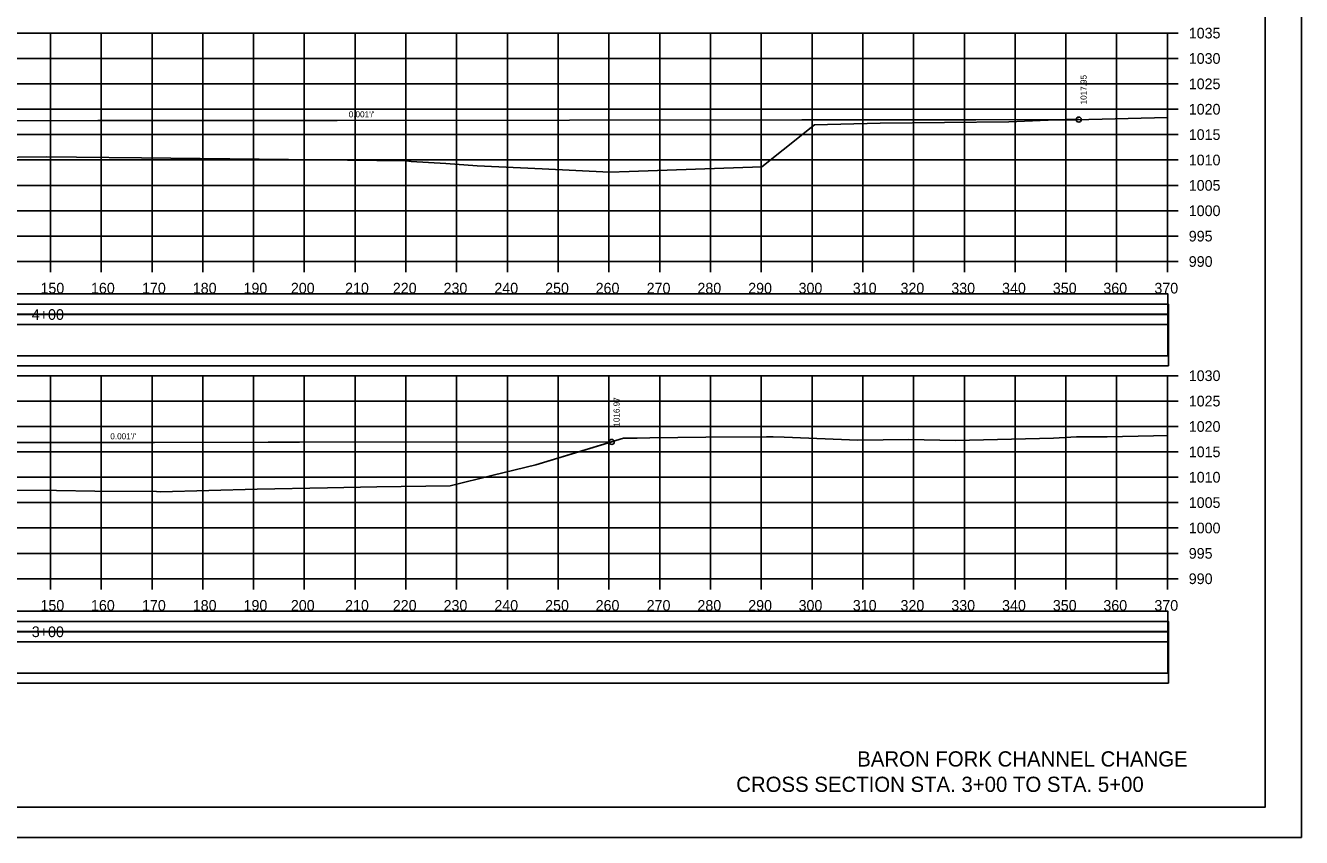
# Model space of a CAD drawing. Extents: x 1370565 to 1374448, y 301010 to 304637.
# Drawn here: x 1374196.6 to 1374447.9, y 301413 to 301573 of the extents above; entities that cross this region are included whole.
import ezdxf

# ---------------------------------------------------------------- set-up
doc = ezdxf.new("R2010")
doc.units = 0
for name, color, linetype in [('Default', 7, 'Continuous'), ('R_Axis', 7, 'Continuous'), ('R_Axis Annot', 7, 'Continuous'), ('R_Border', 7, 'Continuous'), ('R_Contours', 7, 'Continuous'), ('R_Draft', 7, 'Continuous'), ('R_Drive', 7, 'Continuous'), ('R_Exist Surface', 7, 'Continuous'), ('R_Fin Surface', 7, 'Continuous'), ('R_Grid', 7, 'Continuous'), ('R_No Plot', 7, 'Continuous'), ('R_Xsect Elev', 7, 'Continuous'), ('R_Xsect Slope', 7, 'Continuous')]:
    doc.layers.add(name, color=color, linetype=linetype)

msp = doc.modelspace()

# ---------------------------------------------------------------- linework, layer by layer
at = {"layer": 'Default'}
for points in [[(1373981.44, 301516.08), (1374421.61, 301516.08), (1374421.61, 301520.07), (1373981.44, 301520.07)], [(1373981.44, 301507.86), (1374421.61, 301507.86), (1374421.61, 301516), (1373981.44, 301516)], [(1373981.44, 301453.58), (1374421.61, 301453.58), (1374421.61, 301457.57), (1373981.44, 301457.57)], [(1373981.44, 301445.36), (1374421.61, 301445.36), (1374421.61, 301453.5), (1373981.44, 301453.5)]]:
    msp.add_lwpolyline(points, close=True, dxfattribs=at)
at = {"layer": 'R_Axis'}
for p, q in [((1374421.52, 301526.46), (1374421.52, 301571.46)), ((1374423.62, 301571.46), (1374421.52, 301571.46)), ((1374423.62, 301566.46), (1374421.52, 301566.46)), ((1374423.62, 301561.46), (1374421.52, 301561.46)), ((1374423.62, 301556.46), (1374421.52, 301556.46)), ((1374423.62, 301551.46), (1374421.52, 301551.46)), ((1374423.62, 301546.46), (1374421.52, 301546.46)), ((1374423.62, 301541.46), (1374421.52, 301541.46)), ((1374423.62, 301536.46), (1374421.52, 301536.46)), ((1374423.62, 301531.46), (1374421.52, 301531.46)), ((1373981.52, 301526.46), (1374421.52, 301526.46)), ((1374201.52, 301524.36), (1374201.52, 301526.46)), ((1374211.52, 301524.36), (1374211.52, 301526.46)), ((1374221.52, 301524.36), (1374221.52, 301526.46)), ((1374231.52, 301524.36), (1374231.52, 301526.46)), ((1374241.52, 301524.36), (1374241.52, 301526.46)), ((1374251.52, 301524.36), (1374251.52, 301526.46)), ((1374261.52, 301524.36), (1374261.52, 301526.46)), ((1374271.52, 301524.36), (1374271.52, 301526.46)), ((1374281.52, 301524.36), (1374281.52, 301526.46)), ((1374291.52, 301524.36), (1374291.52, 301526.46)), ((1374301.52, 301524.36), (1374301.52, 301526.46)), ((1374311.52, 301524.36), (1374311.52, 301526.46)), ((1374321.52, 301524.36), (1374321.52, 301526.46)), ((1374331.52, 301524.36), (1374331.52, 301526.46)), ((1374341.52, 301524.36), (1374341.52, 301526.46)), ((1374351.52, 301524.36), (1374351.52, 301526.46)), ((1374361.52, 301524.36), (1374361.52, 301526.46)), ((1374371.52, 301524.36), (1374371.52, 301526.46)), ((1374381.52, 301524.36), (1374381.52, 301526.46)), ((1374391.52, 301524.36), (1374391.52, 301526.46)), ((1374401.52, 301524.36), (1374401.52, 301526.46)), ((1374411.52, 301524.36), (1374411.52, 301526.46)), ((1374421.52, 301524.36), (1374421.52, 301526.46)), ((1374423.62, 301526.46), (1374421.52, 301526.46)), ((1374421.52, 301463.96), (1374421.52, 301503.96)), ((1374423.62, 301503.96), (1374421.52, 301503.96)), ((1374423.62, 301498.96), (1374421.52, 301498.96)), ((1374423.62, 301493.96), (1374421.52, 301493.96)), ((1374423.62, 301488.96), (1374421.52, 301488.96)), ((1374423.62, 301483.96), (1374421.52, 301483.96)), ((1374423.62, 301478.96), (1374421.52, 301478.96)), ((1374423.62, 301473.96), (1374421.52, 301473.96)), ((1374423.62, 301468.96), (1374421.52, 301468.96)), ((1373981.52, 301463.96), (1374421.52, 301463.96)), ((1374201.52, 301461.86), (1374201.52, 301463.96)), ((1374211.52, 301461.86), (1374211.52, 301463.96)), ((1374221.52, 301461.86), (1374221.52, 301463.96)), ((1374231.52, 301461.86), (1374231.52, 301463.96)), ((1374241.52, 301461.86), (1374241.52, 301463.96)), ((1374251.52, 301461.86), (1374251.52, 301463.96)), ((1374261.52, 301461.86), (1374261.52, 301463.96)), ((1374271.52, 301461.86), (1374271.52, 301463.96)), ((1374281.52, 301461.86), (1374281.52, 301463.96)), ((1374291.52, 301461.86), (1374291.52, 301463.96)), ((1374301.52, 301461.86), (1374301.52, 301463.96)), ((1374311.52, 301461.86), (1374311.52, 301463.96)), ((1374321.52, 301461.86), (1374321.52, 301463.96)), ((1374331.52, 301461.86), (1374331.52, 301463.96)), ((1374341.52, 301461.86), (1374341.52, 301463.96)), ((1374351.52, 301461.86), (1374351.52, 301463.96)), ((1374361.52, 301461.86), (1374361.52, 301463.96)), ((1374371.52, 301461.86), (1374371.52, 301463.96)), ((1374381.52, 301461.86), (1374381.52, 301463.96)), ((1374391.52, 301461.86), (1374391.52, 301463.96)), ((1374401.52, 301461.86), (1374401.52, 301463.96)), ((1374411.52, 301461.86), (1374411.52, 301463.96)), ((1374421.52, 301461.86), (1374421.52, 301463.96)), ((1374423.62, 301463.96), (1374421.52, 301463.96))]:
    msp.add_line(p, q, dxfattribs=at)
at = {"layer": 'R_Border'}
for q in [(1374440.79, 301727.15), (1373966.52, 301418.96)]:
    msp.add_line((1374440.79, 301418.96), q, dxfattribs=at)
at = {"layer": 'R_Contours'}
for p, q in [((1374403.45, 301554.41), (1374401.71, 301554.41)), ((1374401.72, 301554.36), (1374403.45, 301554.39)), ((1374403.45, 301554.39), (1374404.05, 301554.41)), ((1374404.05, 301554.41), (1374403.45, 301554.41))]:
    msp.add_line(p, q, dxfattribs=at)
for points in [[(1374184.09, 301546.86), (1374200.65, 301547.07), (1374206.63, 301547.02), (1374219.46, 301546.91), (1374271.59, 301546.28), (1374272.59, 301546.18), (1374279.38, 301545.77), (1374285.58, 301545.34), (1374298.35, 301544.7), (1374311.61, 301544.07), (1374315.48, 301544.18), (1374341.64, 301545.1), (1374345.81, 301548.47), (1374352.03, 301553.42), (1374364.95, 301553.71), (1374390.29, 301553.96), (1374398.05, 301554.3), (1374401.72, 301554.36)], [(1374401.71, 301554.41), (1374383.79, 301554.39), (1374376.11, 301554.38), (1374375.32, 301554.38), (1374371.67, 301554.38), (1374369.37, 301554.37), (1374368.6, 301554.37), (1374366.17, 301554.37), (1374357.68, 301554.36), (1374352.24, 301554.36), (1374350.76, 301554.36), (1374349.49, 301554.35), (1374258, 301554.26), (1374252.25, 301554.26), (1374249.5, 301554.25), (1374239.25, 301554.24), (1374236.09, 301554.24), (1374226.66, 301554.23), (1374213.46, 301554.22), (1374210.82, 301554.22), (1374190.31, 301554.19)], [(1374401.72, 301554.36), (1374401.71, 301554.41)], [(1374401.71, 301554.41), (1374401.72, 301554.36)], [(1374403.45, 301554.39), (1374403.45, 301554.41)], [(1374403.45, 301554.41), (1374403.45, 301554.39)], [(1374312.07, 301490.92), (1374250.54, 301490.86), (1374244.38, 301490.86), (1374222.03, 301490.83), (1374213.37, 301490.83), (1374196.25, 301490.81), (1374180.51, 301490.79), (1374171.21, 301490.78), (1374159.26, 301490.77), (1374149.33, 301490.76), (1374137.19, 301490.75), (1374135.1, 301490.75), (1374120.99, 301490.73), (1374096.72, 301482.72)], [(1374101.87, 301481.79), (1374101.99, 301481.78), (1374110.6, 301481.95), (1374125.35, 301482.25), (1374125.63, 301482.2), (1374146.09, 301482.55), (1374149.63, 301482.38), (1374151.93, 301481.67), (1374165.01, 301481.6), (1374174.89, 301481.64), (1374175.24, 301481.64), (1374175.92, 301481.63), (1374194.7, 301481.41), (1374202.68, 301481.33), (1374210.26, 301481.24), (1374222.41, 301481.13), (1374223.2, 301481.11), (1374242.23, 301481.62), (1374256.1, 301481.85), (1374265.78, 301482.07), (1374280.22, 301482.26), (1374288.71, 301484.34), (1374297.12, 301486.37), (1374312.07, 301490.92)]]:
    msp.add_lwpolyline(points, dxfattribs=at)
at = {"layer": 'R_Drive'}
for points in [[(1373981.52, 301514.08), (1374421.73, 301514.08), (1374421.73, 301518.07), (1373981.52, 301518.07)], [(1373981.52, 301505.93), (1374421.73, 301505.93), (1374421.73, 301514.08), (1373981.52, 301514.08)], [(1373981.52, 301451.55), (1374421.73, 301451.55), (1374421.73, 301455.54), (1373981.52, 301455.54)], [(1373981.52, 301443.4), (1374421.73, 301443.4), (1374421.73, 301451.55), (1373981.52, 301451.55)]]:
    msp.add_lwpolyline(points, close=True, dxfattribs=at)
at = {"layer": 'R_Exist Surface'}
for points in [[(1374184.09, 301546.86), (1374200.65, 301547.07), (1374206.63, 301547.02), (1374219.46, 301546.91), (1374271.59, 301546.28), (1374272.59, 301546.18), (1374279.38, 301545.77), (1374285.58, 301545.34), (1374298.35, 301544.7), (1374311.61, 301544.07), (1374315.48, 301544.18), (1374341.64, 301545.1), (1374345.81, 301548.47), (1374352.03, 301553.42), (1374364.95, 301553.71), (1374390.29, 301553.96), (1374398.05, 301554.3), (1374403.45, 301554.39), (1374421.52, 301554.84)], [(1374194.7, 301481.41), (1374202.68, 301481.33), (1374210.26, 301481.24), (1374222.41, 301481.13), (1374223.2, 301481.11), (1374242.23, 301481.62), (1374256.1, 301481.85), (1374265.78, 301482.07), (1374280.22, 301482.26), (1374288.71, 301484.34), (1374297.12, 301486.37), (1374314.37, 301491.63), (1374317.09, 301491.68), (1374319.6, 301491.71), (1374330.6, 301491.88), (1374342.55, 301491.94), (1374343.89, 301491.95), (1374346.05, 301491.85), (1374360.56, 301491.25), (1374370.53, 301491.38), (1374379.77, 301491.2), (1374399.11, 301491.65), (1374403.6, 301491.9), (1374409.68, 301491.95), (1374418.79, 301492.13), (1374421.52, 301492.18)]]:
    msp.add_lwpolyline(points, dxfattribs=at)
at = {"layer": 'R_Fin Surface'}
for points in [[(1374190.31, 301554.19), (1374210.82, 301554.22), (1374213.46, 301554.22), (1374226.66, 301554.23), (1374236.09, 301554.24), (1374239.25, 301554.24), (1374249.5, 301554.25), (1374252.25, 301554.26), (1374258, 301554.26), (1374349.49, 301554.35), (1374350.76, 301554.36), (1374352.24, 301554.36), (1374357.68, 301554.36), (1374366.17, 301554.37), (1374368.6, 301554.37), (1374369.37, 301554.37), (1374371.67, 301554.38), (1374375.32, 301554.38), (1374376.11, 301554.38), (1374383.79, 301554.39), (1374401.71, 301554.41), (1374404.05, 301554.41)], [(1374008.92, 301483.59), (1374012.34, 301481.88), (1374046.75, 301481.53), (1374052.75, 301478.53), (1374060.75, 301478.53), (1374066.75, 301481.53), (1374067.75, 301481.54), (1374093.94, 301481.81), (1374120.99, 301490.73), (1374135.1, 301490.75), (1374137.19, 301490.75), (1374149.33, 301490.76), (1374159.26, 301490.77), (1374171.21, 301490.78), (1374180.51, 301490.79), (1374196.25, 301490.81), (1374213.37, 301490.83), (1374222.03, 301490.83), (1374244.38, 301490.86), (1374250.54, 301490.86), (1374312.07, 301490.92)]]:
    msp.add_lwpolyline(points, dxfattribs=at)
at = {"layer": 'R_Grid'}
for p, q in [((1373981.52, 301571.46), (1374421.52, 301571.46)), ((1374201.52, 301526.46), (1374201.52, 301571.46)), ((1374211.52, 301526.46), (1374211.52, 301571.46)), ((1374221.52, 301526.46), (1374221.52, 301571.46)), ((1374231.52, 301526.46), (1374231.52, 301571.46)), ((1374241.52, 301526.46), (1374241.52, 301571.46)), ((1374251.52, 301526.46), (1374251.52, 301571.46)), ((1374261.52, 301526.46), (1374261.52, 301571.46)), ((1374271.52, 301526.46), (1374271.52, 301571.46)), ((1374281.52, 301526.46), (1374281.52, 301571.46)), ((1374291.52, 301526.46), (1374291.52, 301571.46)), ((1374301.52, 301526.46), (1374301.52, 301571.46)), ((1374311.52, 301526.46), (1374311.52, 301571.46)), ((1374321.52, 301526.46), (1374321.52, 301571.46)), ((1374331.52, 301526.46), (1374331.52, 301571.46)), ((1374341.52, 301526.46), (1374341.52, 301571.46)), ((1374351.52, 301526.46), (1374351.52, 301571.46)), ((1374361.52, 301526.46), (1374361.52, 301571.46)), ((1374371.52, 301526.46), (1374371.52, 301571.46)), ((1374381.52, 301526.46), (1374381.52, 301571.46)), ((1374391.52, 301526.46), (1374391.52, 301571.46)), ((1374401.52, 301526.46), (1374401.52, 301571.46)), ((1374411.52, 301526.46), (1374411.52, 301571.46)), ((1374421.52, 301526.46), (1374421.52, 301571.46)), ((1373981.52, 301566.46), (1374421.52, 301566.46)), ((1373981.52, 301561.46), (1374421.52, 301561.46)), ((1373981.52, 301556.46), (1374421.52, 301556.46)), ((1373981.52, 301551.46), (1374421.52, 301551.46)), ((1373981.52, 301546.46), (1374421.52, 301546.46)), ((1373981.52, 301541.46), (1374421.52, 301541.46)), ((1373981.52, 301536.46), (1374421.52, 301536.46)), ((1373981.52, 301531.46), (1374421.52, 301531.46)), ((1373981.52, 301526.46), (1374421.52, 301526.46)), ((1373981.52, 301503.96), (1374421.52, 301503.96)), ((1374201.52, 301463.96), (1374201.52, 301503.96)), ((1374211.52, 301463.96), (1374211.52, 301503.96)), ((1374221.52, 301463.96), (1374221.52, 301503.96)), ((1374231.52, 301463.96), (1374231.52, 301503.96)), ((1374241.52, 301463.96), (1374241.52, 301503.96)), ((1374251.52, 301463.96), (1374251.52, 301503.96)), ((1374261.52, 301463.96), (1374261.52, 301503.96)), ((1374271.52, 301463.96), (1374271.52, 301503.96)), ((1374281.52, 301463.96), (1374281.52, 301503.96)), ((1374291.52, 301463.96), (1374291.52, 301503.96)), ((1374301.52, 301463.96), (1374301.52, 301503.96)), ((1374311.52, 301463.96), (1374311.52, 301503.96)), ((1374321.52, 301463.96), (1374321.52, 301503.96)), ((1374331.52, 301463.96), (1374331.52, 301503.96)), ((1374341.52, 301463.96), (1374341.52, 301503.96)), ((1374351.52, 301463.96), (1374351.52, 301503.96)), ((1374361.52, 301463.96), (1374361.52, 301503.96)), ((1374371.52, 301463.96), (1374371.52, 301503.96)), ((1374381.52, 301463.96), (1374381.52, 301503.96)), ((1374391.52, 301463.96), (1374391.52, 301503.96)), ((1374401.52, 301463.96), (1374401.52, 301503.96)), ((1374411.52, 301463.96), (1374411.52, 301503.96)), ((1374421.52, 301463.96), (1374421.52, 301503.96)), ((1373981.52, 301498.96), (1374421.52, 301498.96)), ((1373981.52, 301493.96), (1374421.52, 301493.96)), ((1373981.52, 301488.96), (1374421.52, 301488.96)), ((1373981.52, 301483.96), (1374421.52, 301483.96)), ((1373981.52, 301478.96), (1374421.52, 301478.96)), ((1373981.52, 301473.96), (1374421.52, 301473.96)), ((1373981.52, 301468.96), (1374421.52, 301468.96)), ((1373981.52, 301463.96), (1374421.52, 301463.96))]:
    msp.add_line(p, q, dxfattribs=at)
at = {"layer": 'R_No Plot'}
msp.add_line((1373947.92, 301412.99), (1374447.92, 301412.99), dxfattribs=at)
for points in [[(1373947.91, 301732.99), (1374447.92, 301732.99), (1374447.92, 301412.98), (1373947.91, 301412.98)], [(1374317.4, 301727.15), (1374346.83, 301727.15), (1374346.83, 301712.33), (1374371, 301712.33), (1374405.8, 301712.33), (1374405.98, 301670.09), (1374440.79, 301670.09), (1374440.79, 301418.96), (1373966.52, 301418.96), (1373966.52, 301727.15)]]:
    msp.add_lwpolyline(points, close=True, dxfattribs=at)
for centre in [(1374404.05, 301554.41), (1374312.07, 301490.92)]:
    msp.add_circle(centre, 0.5, dxfattribs=at)

# ---------------------------------------------------------------- texts
at = {"layer": 'R_Axis Annot'}
for s, p in [('1035', (1374425.72, 301570.41)), ('1030', (1374425.72, 301565.41)), ('1025', (1374425.72, 301560.41)), ('1020', (1374425.72, 301555.41)), ('1015', (1374425.72, 301550.41)), ('1010', (1374425.72, 301545.41)), ('1005', (1374425.72, 301540.41)), ('1000', (1374425.72, 301535.41)), ('995', (1374425.72, 301530.41)), ('990', (1374425.72, 301525.41)), ('150', (1374199.55, 301520.16)), ('160', (1374209.5, 301520.16)), ('170', (1374219.55, 301520.16)), ('180', (1374229.55, 301520.16)), ('190', (1374239.55, 301520.16)), ('200', (1374248.87, 301520.16)), ('210', (1374259.55, 301520.16)), ('220', (1374268.95, 301520.16)), ('230', (1374278.95, 301520.16)), ('240', (1374288.95, 301520.16)), ('250', (1374298.95, 301520.16)), ('260', (1374308.9, 301520.16)), ('270', (1374318.95, 301520.16)), ('280', (1374328.95, 301520.16)), ('290', (1374338.95, 301520.16)), ('300', (1374348.87, 301520.16)), ('310', (1374359.55, 301520.16)), ('320', (1374368.95, 301520.16)), ('330', (1374378.95, 301520.16)), ('340', (1374388.95, 301520.16)), ('350', (1374398.95, 301520.16)), ('360', (1374408.9, 301520.16)), ('370', (1374418.95, 301520.16)), ('4+00', (1374197.84, 301514.96)), ('1030', (1374425.72, 301502.91)), ('1025', (1374425.72, 301497.91)), ('1020', (1374425.72, 301492.91)), ('1015', (1374425.72, 301487.91)), ('1010', (1374425.72, 301482.91)), ('1005', (1374425.72, 301477.91)), ('1000', (1374425.72, 301472.91)), ('995', (1374425.72, 301467.91)), ('990', (1374425.72, 301462.91)), ('150', (1374199.55, 301457.66)), ('160', (1374209.5, 301457.66)), ('170', (1374219.55, 301457.66)), ('180', (1374229.55, 301457.66)), ('190', (1374239.55, 301457.66)), ('200', (1374248.87, 301457.66)), ('210', (1374259.55, 301457.66)), ('220', (1374268.95, 301457.66)), ('230', (1374278.95, 301457.66)), ('240', (1374288.95, 301457.66)), ('250', (1374298.95, 301457.66)), ('260', (1374308.9, 301457.66)), ('270', (1374318.95, 301457.66)), ('280', (1374328.95, 301457.66)), ('290', (1374338.95, 301457.66)), ('300', (1374348.87, 301457.66)), ('310', (1374359.55, 301457.66)), ('320', (1374368.95, 301457.66)), ('330', (1374378.95, 301457.66)), ('340', (1374388.95, 301457.66)), ('350', (1374398.95, 301457.66)), ('360', (1374408.9, 301457.66)), ('370', (1374418.95, 301457.66)), ('3+00', (1374197.84, 301452.46))]:
    msp.add_text(s, height=2.1, dxfattribs=at).set_placement(p)
at = {"layer": 'R_Draft'}
for s, p in [(' BARON FORK CHANNEL CHANGE', (1374359.31, 301426.96)), ('CROSS SECTION STA. 3+00 TO STA. 5+00', (1374336.59, 301421.96))]:
    msp.add_text(s, height=3, dxfattribs=at).set_placement(p)
at = {"layer": 'R_Xsect Elev'}
for s, p in [('1017.95', (1374405.6, 301557.41)), ('1016.97', (1374313.62, 301493.92))]:
    msp.add_text(s, height=1.2, rotation=90, dxfattribs=at).set_placement(p)
at = {"layer": 'R_Xsect Slope'}
for p in [(1374260.27, 301554.86), (1374213.31, 301491.43)]:
    msp.add_text("0.001'/'", height=1.2, rotation=0.0573, dxfattribs=at).set_placement(p)

doc.saveas('drawing.dxf')
